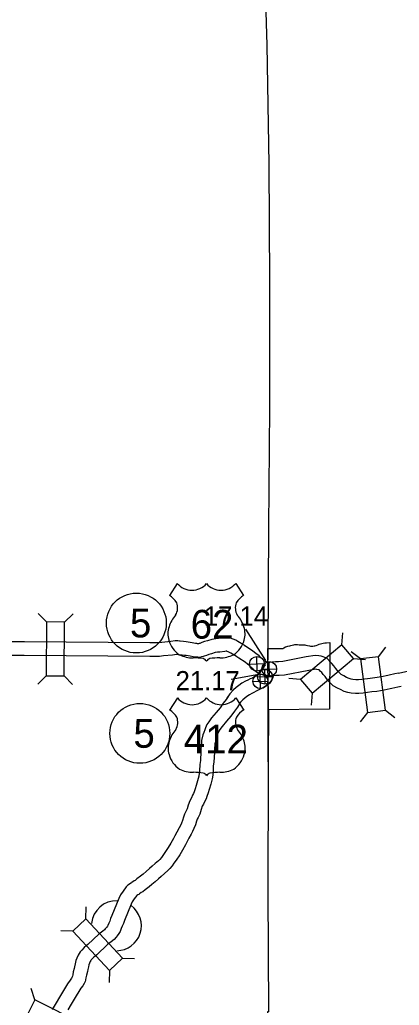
# Model space of a CAD drawing. Extents: x -939622 to -934245, y 1383184 to 1385301.
# Drawn here: x -935285.9 to -935260.8, y 1384237.7 to 1384302.9 of the extents above; entities that cross this region are included whole.
import ezdxf

# ---------------------------------------------------------------- set-up
doc = ezdxf.new("R2010")
doc.units = 0
for name, color, linetype in [('15', 7, 'Continuous'), ('2', 7, 'Continuous'), ('20', 7, 'Continuous'), ('24', 7, 'Continuous'), ('25', 7, 'Continuous'), ('26', 7, 'Continuous'), ('Level 13', 7, 'Continuous'), ('Level 15', 7, 'Continuous'), ('Level 2', 7, 'Continuous'), ('Level 20', 7, 'Continuous'), ('Level 22', 7, 'Continuous'), ('Level 26', 7, 'Continuous'), ('Level 27', 7, 'Continuous'), ('Level 6', 7, 'Continuous')]:
    doc.layers.add(name, color=color, linetype=linetype)

msp = doc.modelspace()

# ---------------------------------------------------------------- linework, layer by layer
at = {"layer": '15'}
for points in [[(-935271.148, 1384261.56), (-935271.524, 1384261.789), (-935271.66, 1384261.866), (-935271.827, 1384261.939), (-935271.996, 1384261.997), (-935272.158, 1384262.028), (-935272.356, 1384262.032), (-935272.499, 1384262.006), (-935272.801, 1384261.977), (-935272.978, 1384261.958), (-935273.225, 1384261.921), (-935273.527, 1384261.828), (-935273.713, 1384261.771), (-935273.892, 1384261.706), (-935274.039, 1384261.656), (-935274.072, 1384261.644), (-935274.118, 1384261.633), (-935274.145, 1384261.635), (-935274.188, 1384261.634), (-935274.236, 1384261.638), (-935274.312, 1384261.653), (-935274.532, 1384261.694), (-935274.67, 1384261.711), (-935274.789, 1384261.734), (-935274.937, 1384261.753), (-935275.103, 1384261.772), (-935275.329, 1384261.796), (-935275.368, 1384261.8), (-935275.473, 1384261.821), (-935275.652, 1384261.821), (-935275.944, 1384261.77), (-935276.529, 1384261.716), (-935276.741, 1384261.691), (-935276.998, 1384261.691), (-935277.33, 1384261.693), (-935285.627, 1384261.751), (-935287.113, 1384261.753)], [(-935269.336, 1384260.404), (-935269.469, 1384260.409), (-935269.56, 1384260.416), (-935269.578, 1384260.417), (-935269.677, 1384260.446), (-935269.689, 1384260.451), (-935269.775, 1384260.502), (-935269.829, 1384260.544), (-935269.894, 1384260.605), (-935270.011, 1384260.714), (-935270.114, 1384260.826), (-935270.318, 1384260.994), (-935270.531, 1384261.149), (-935270.951, 1384261.423), (-935271.123, 1384261.544)], [(-935271.615, 1384260.791), (-935271.981, 1384261.013), (-935272.065, 1384261.061), (-935272.154, 1384261.1), (-935272.228, 1384261.125), (-935272.254, 1384261.13), (-935272.283, 1384261.131), (-935272.373, 1384261.114), (-935272.712, 1384261.081), (-935272.865, 1384261.065), (-935273.024, 1384261.041), (-935273.263, 1384260.968), (-935273.428, 1384260.917), (-935273.593, 1384260.857), (-935273.738, 1384260.808), (-935273.811, 1384260.781), (-935273.917, 1384260.756), (-935274.038, 1384260.723), (-935274.169, 1384260.734), (-935274.216, 1384260.733), (-935274.361, 1384260.746), (-935274.478, 1384260.768), (-935274.669, 1384260.804), (-935274.809, 1384260.821), (-935274.931, 1384260.845), (-935275.048, 1384260.86), (-935275.202, 1384260.878), (-935275.428, 1384260.901), (-935275.509, 1384260.911), (-935275.562, 1384260.921), (-935275.574, 1384260.921), (-935275.826, 1384260.877), (-935276.433, 1384260.821), (-935276.687, 1384260.791), (-935277.001, 1384260.791), (-935277.336, 1384260.793), (-935285.631, 1384260.851), (-935287.129, 1384260.853)], [(-935270.126, 1384259.664), (-935270.28, 1384259.756), (-935270.413, 1384259.857), (-935270.512, 1384259.95), (-935270.649, 1384260.08), (-935270.734, 1384260.171), (-935270.869, 1384260.282), (-935271.042, 1384260.407), (-935271.455, 1384260.678), (-935271.639, 1384260.807)], [(-935269.692, 1384260.248), (-935269.875, 1384260.035), (-935269.991, 1384259.865), (-935270.037, 1384259.732), (-935270.074, 1384259.648), (-935270.08, 1384259.637), (-935270.081, 1384259.637), (-935270.169, 1384259.581), (-935270.273, 1384259.514), (-935270.451, 1384259.419), (-935270.557, 1384259.363), (-935270.694, 1384259.304), (-935270.858, 1384259.221), (-935271.014, 1384259.148), (-935271.243, 1384259.015), (-935271.456, 1384258.864), (-935271.622, 1384258.734), (-935271.797, 1384258.588), (-935272.054, 1384258.326), (-935272.296, 1384257.945), (-935272.476, 1384257.692), (-935272.69, 1384257.391), (-935272.95, 1384257.085)], [(-935269.541, 1384258.917), (-935269.564, 1384258.9), (-935269.684, 1384258.822), (-935269.819, 1384258.737), (-935270.03, 1384258.624), (-935270.168, 1384258.551), (-935270.312, 1384258.488), (-935270.465, 1384258.412), (-935270.596, 1384258.35), (-935270.755, 1384258.258), (-935270.918, 1384258.142), (-935271.056, 1384258.034), (-935271.186, 1384257.926), (-935271.345, 1384257.763), (-935271.548, 1384257.443), (-935271.742, 1384257.171), (-935271.979, 1384256.837), (-935272.265, 1384256.501)], [(-935272.955, 1384257.079), (-935273.25, 1384256.72), (-935273.439, 1384256.475), (-935273.559, 1384256.291), (-935273.657, 1384256.074), (-935273.705, 1384255.938), (-935273.759, 1384255.763), (-935273.82, 1384255.612), (-935273.913, 1384255.224), (-935273.925, 1384255.09), (-935273.952, 1384254.682), (-935273.962, 1384254.512), (-935273.993, 1384253.903), (-935274.036, 1384253.637), (-935274.051, 1384253.231), (-935274.068, 1384253.07), (-935274.104, 1384252.874), (-935274.179, 1384252.56), (-935274.264, 1384252.256), (-935274.334, 1384252.04), (-935274.405, 1384251.829), (-935274.443, 1384251.728), (-935274.503, 1384251.61), (-935274.586, 1384251.435), (-935274.693, 1384251.243), (-935274.792, 1384250.95), (-935274.871, 1384250.707), (-935274.954, 1384250.539), (-935275.038, 1384250.363), (-935275.108, 1384250.165), (-935275.177, 1384249.936), (-935275.243, 1384249.768), (-935275.312, 1384249.617), (-935275.399, 1384249.46), (-935275.544, 1384249.177), (-935275.674, 1384248.934), (-935275.769, 1384248.752), (-935275.944, 1384248.432), (-935276.115, 1384248.154), (-935276.337, 1384247.83), (-935276.472, 1384247.629), (-935276.57, 1384247.497), (-935276.681, 1384247.366), (-935276.764, 1384247.277), (-935276.97, 1384247.099), (-935277.175, 1384246.914), (-935277.356, 1384246.761), (-935277.582, 1384246.559), (-935277.78, 1384246.383), (-935277.94, 1384246.25), (-935278.185, 1384246.071), (-935278.301, 1384245.979), (-935278.373, 1384245.938), (-935278.529, 1384245.831), (-935278.543, 1384245.82), (-935278.586, 1384245.799), (-935278.754, 1384245.684), (-935278.808, 1384245.636), (-935278.892, 1384245.547), (-935279.098, 1384245.271), (-935279.264, 1384245.014), (-935279.39, 1384244.783), (-935279.84, 1384243.659), (-935279.923, 1384243.451), (-935279.986, 1384243.282), (-935280.045, 1384243.149), (-935280.111, 1384242.992), (-935280.133, 1384242.953), (-935280.203, 1384242.862), (-935280.277, 1384242.768), (-935280.328, 1384242.703), (-935280.434, 1384242.622), (-935280.704, 1384242.417), (-935281.422, 1384241.746), (-935281.529, 1384241.665), (-935281.67, 1384241.534), (-935281.826, 1384241.371), (-935281.936, 1384241.249), (-935281.999, 1384241.143), (-935282.065, 1384241.031), (-935282.156, 1384240.835), (-935282.217, 1384240.669), (-935282.268, 1384240.466), (-935282.311, 1384240.259), (-935282.329, 1384240.154), (-935282.392, 1384239.921), (-935282.431, 1384239.724), (-935282.455, 1384239.631), (-935282.461, 1384239.606), (-935282.467, 1384239.585), (-935282.484, 1384239.544), (-935282.502, 1384239.51), (-935282.608, 1384239.384), (-935282.78, 1384239.124), (-935282.976, 1384238.809), (-935283.298, 1384238.252), (-935283.529, 1384237.881), (-935283.791, 1384237.432)], [(-935272.26, 1384256.507), (-935272.546, 1384256.16), (-935272.704, 1384255.955), (-935272.767, 1384255.858), (-935272.821, 1384255.738), (-935272.85, 1384255.655), (-935272.911, 1384255.46), (-935272.961, 1384255.337), (-935273.022, 1384255.077), (-935273.028, 1384255.018), (-935273.054, 1384254.625), (-935273.064, 1384254.463), (-935273.096, 1384253.808), (-935273.139, 1384253.548), (-935273.153, 1384253.165), (-935273.177, 1384252.94), (-935273.224, 1384252.688), (-935273.308, 1384252.336), (-935273.402, 1384251.997), (-935273.479, 1384251.758), (-935273.557, 1384251.525), (-935273.619, 1384251.364), (-935273.695, 1384251.213), (-935273.786, 1384251.022), (-935273.867, 1384250.877), (-935273.938, 1384250.667), (-935274.035, 1384250.368), (-935274.144, 1384250.146), (-935274.206, 1384250.017), (-935274.252, 1384249.886), (-935274.325, 1384249.642), (-935274.415, 1384249.414), (-935274.508, 1384249.211), (-935274.604, 1384249.038), (-935274.747, 1384248.759), (-935274.878, 1384248.513), (-935274.976, 1384248.327), (-935275.165, 1384247.981), (-935275.36, 1384247.664), (-935275.592, 1384247.325), (-935275.738, 1384247.108), (-935275.864, 1384246.938), (-935276.008, 1384246.767), (-935276.14, 1384246.627), (-935276.373, 1384246.425), (-935276.583, 1384246.236), (-935276.765, 1384246.082), (-935276.983, 1384245.887), (-935277.193, 1384245.701), (-935277.385, 1384245.54), (-935277.639, 1384245.355), (-935277.798, 1384245.228), (-935277.897, 1384245.173), (-935278.006, 1384245.098), (-935278.068, 1384245.052), (-935278.126, 1384245.022), (-935278.191, 1384244.979), (-935278.201, 1384244.968), (-935278.358, 1384244.757), (-935278.49, 1384244.554), (-935278.574, 1384244.399), (-935279.004, 1384243.326), (-935279.083, 1384243.126), (-935279.153, 1384242.942), (-935279.218, 1384242.794), (-935279.303, 1384242.591), (-935279.383, 1384242.453), (-935279.492, 1384242.31), (-935279.568, 1384242.213), (-935279.69, 1384242.057), (-935279.89, 1384241.905), (-935280.124, 1384241.728), (-935280.842, 1384241.055), (-935280.951, 1384240.973), (-935281.038, 1384240.893), (-935281.167, 1384240.758), (-935281.208, 1384240.713), (-935281.225, 1384240.685), (-935281.267, 1384240.613), (-935281.323, 1384240.491), (-935281.356, 1384240.402), (-935281.39, 1384240.266), (-935281.426, 1384240.092), (-935281.449, 1384239.96), (-935281.515, 1384239.715), (-935281.553, 1384239.525), (-935281.583, 1384239.405), (-935281.593, 1384239.37), (-935281.614, 1384239.293), (-935281.67, 1384239.158), (-935281.753, 1384239.002), (-935281.885, 1384238.844), (-935282.023, 1384238.637), (-935282.204, 1384238.346), (-935282.526, 1384237.788), (-935282.758, 1384237.417)]]:
    msp.add_lwpolyline(points, dxfattribs=at)
at = {"layer": '2'}
for points in [[(-935269.698, 1384304.156), (-935269.597, 1384301.217), (-935269.473, 1384293.354), (-935269.434, 1384285.559), (-935269.42, 1384277.23), (-935269.49, 1384269.29), (-935269.53, 1384261.293), (-935269.528, 1384261.077), (-935269.526, 1384260.56)], [(-935269.516, 1384258.799), (-935269.508, 1384257.246), (-935269.519, 1384253.237), (-935269.541, 1384245.249), (-935269.5, 1384237.29), (-935269.551, 1384237.286), (-935269.536, 1384235.856)]]:
    msp.add_lwpolyline(points, dxfattribs=at)
at = {"layer": '20'}
for p, q in [((-935284.156, 1384263.073), (-935284.712, 1384263.636)), ((-935282.968, 1384263.064), (-935282.404, 1384263.62)), ((-935284.181, 1384259.509), (-935284.745, 1384258.953)), ((-935282.993, 1384259.5), (-935282.437, 1384258.936)), ((-935281.566, 1384243.435), (-935281.54, 1384244.227)), ((-935282.433, 1384242.623), (-935283.225, 1384242.65)), ((-935279.131, 1384240.833), (-935278.339, 1384240.807)), ((-935279.998, 1384240.021), (-935280.024, 1384239.229)), ((-935284.93, 1384238.074), (-935285.179, 1384238.826))]:
    msp.add_line(p, q, dxfattribs=at)
for points in [[(-935282.993, 1384259.5), (-935282.968, 1384263.064), (-935284.156, 1384263.073), (-935284.181, 1384259.509)], [(-935279.131, 1384240.833), (-935281.566, 1384243.435), (-935282.433, 1384242.623), (-935279.998, 1384240.021)], [(-935281.748, 1384236.47), (-935284.93, 1384238.074), (-935285.465, 1384237.013), (-935282.282, 1384235.409)]]:
    msp.add_lwpolyline(points, close=True, dxfattribs=at)
at = {"layer": '24'}
for start, end in [(88.18579, 174.57186), (270.78481, 53.88065)]:
    msp.add_arc((-935279.543, 1384242.976), 1.65, start, end, dxfattribs=at)
at = {"layer": '25'}
for p, q in [((-935271.019, 1384262.606), (-935269.694, 1384260.529)), ((-935271.952, 1384259.295), (-935270.131, 1384259.627))]:
    msp.add_line(p, q, dxfattribs=at)
at = {"layer": '26'}
for p, q in [((-935270.243, 1384259.814), (-935270.265, 1384260.791)), ((-935270.742, 1384260.291), (-935269.766, 1384260.314)), ((-935269.716, 1384258.957), (-935269.739, 1384259.933)), ((-935270.216, 1384259.434), (-935269.239, 1384259.456))]:
    msp.add_line(p, q, dxfattribs=at)
for centre in [(-935270.254, 1384260.303), (-935269.727, 1384259.445)]:
    msp.add_circle(centre, 0.488, dxfattribs=at)
at = {"layer": 'Level 13'}
msp.add_lwpolyline([(-935269.517, 1384253.824), (-935269.508, 1384257.246), (-935269.515, 1384258.573), (-935269.527, 1384260.802), (-935269.53, 1384261.293), (-935269.534, 1384261.308)], dxfattribs=at)
at = {"layer": 'Level 15'}
for points in [[(-935269.336, 1384260.404), (-935269.469, 1384260.409), (-935269.56, 1384260.416), (-935269.578, 1384260.417), (-935269.677, 1384260.446), (-935269.689, 1384260.451), (-935269.775, 1384260.502), (-935269.829, 1384260.544), (-935269.894, 1384260.605), (-935270.011, 1384260.714), (-935270.114, 1384260.826), (-935270.318, 1384260.994), (-935270.531, 1384261.149), (-935270.951, 1384261.423), (-935271.031, 1384261.48)], [(-935269.366, 1384259.505), (-935269.52, 1384259.51), (-935269.634, 1384259.519), (-935269.743, 1384259.528), (-935269.969, 1384259.593), (-935270.089, 1384259.642), (-935270.28, 1384259.756), (-935270.413, 1384259.857), (-935270.512, 1384259.95), (-935270.649, 1384260.08), (-935270.734, 1384260.171), (-935270.869, 1384260.282), (-935271.042, 1384260.407), (-935271.455, 1384260.678), (-935271.639, 1384260.807)], [(-935260.892, 1384259.68), (-935261.133, 1384259.631), (-935261.523, 1384259.546), (-935261.608, 1384259.531), (-935262.011, 1384259.453), (-935262.461, 1384259.373), (-935262.775, 1384259.332), (-935263.326, 1384259.26), (-935263.544, 1384259.245), (-935263.712, 1384259.247), (-935263.913, 1384259.26), (-935264.017, 1384259.279), (-935264.15, 1384259.323), (-935264.339, 1384259.409), (-935264.517, 1384259.499), (-935264.682, 1384259.59), (-935264.796, 1384259.696), (-935264.871, 1384259.767), (-935265.029, 1384259.993), (-935265.172, 1384260.172), (-935265.303, 1384260.328), (-935265.417, 1384260.444), (-935265.489, 1384260.52), (-935265.634, 1384260.669), (-935265.759, 1384260.714), (-935265.869, 1384260.772), (-935266.009, 1384260.799), (-935266.159, 1384260.829), (-935266.395, 1384260.854), (-935266.993, 1384260.757), (-935268.544, 1384260.451), (-935268.832, 1384260.43), (-935269.019, 1384260.425), (-935269.277, 1384260.416), (-935269.404, 1384260.401)], [(-935260.713, 1384258.798), (-935260.947, 1384258.75), (-935261.332, 1384258.666), (-935261.441, 1384258.646), (-935261.847, 1384258.568), (-935262.326, 1384258.483), (-935262.659, 1384258.44), (-935263.236, 1384258.364), (-935263.516, 1384258.345), (-935263.745, 1384258.347), (-935264.023, 1384258.365), (-935264.239, 1384258.404), (-935264.479, 1384258.483), (-935264.729, 1384258.598), (-935264.937, 1384258.703), (-935265.213, 1384258.855), (-935265.413, 1384259.04), (-935265.557, 1384259.178), (-935265.75, 1384259.454), (-935265.869, 1384259.603), (-935265.968, 1384259.721), (-935266.066, 1384259.82), (-935266.138, 1384259.896), (-935266.17, 1384259.914), (-935266.18, 1384259.916), (-935266.294, 1384259.938), (-935266.371, 1384259.946), (-935266.834, 1384259.871), (-935268.424, 1384259.557), (-935268.789, 1384259.53), (-935268.993, 1384259.526), (-935269.208, 1384259.518), (-935269.297, 1384259.508)], [(-935260.892, 1384259.68), (-935259.429, 1384260.021)], [(-935270.122, 1384259.611), (-935270.169, 1384259.581), (-935270.273, 1384259.514), (-935270.451, 1384259.419), (-935270.557, 1384259.363), (-935270.694, 1384259.304), (-935270.858, 1384259.221), (-935271.014, 1384259.148), (-935271.243, 1384259.015), (-935271.456, 1384258.864), (-935271.622, 1384258.734), (-935271.797, 1384258.588), (-935272.054, 1384258.326), (-935272.238, 1384258.036)], [(-935269.154, 1384259.493), (-935269.16, 1384259.486), (-935269.18, 1384259.457), (-935269.198, 1384259.403), (-935269.273, 1384259.234), (-935269.397, 1384259.027), (-935269.564, 1384258.9), (-935269.684, 1384258.822), (-935269.819, 1384258.737), (-935270.03, 1384258.624), (-935270.168, 1384258.551), (-935270.312, 1384258.488), (-935270.465, 1384258.412), (-935270.596, 1384258.35), (-935270.755, 1384258.258), (-935270.918, 1384258.142), (-935271.056, 1384258.034), (-935271.186, 1384257.926), (-935271.21, 1384257.901)]]:
    msp.add_lwpolyline(points, dxfattribs=at)
at = {"layer": 'Level 2'}
for points in [[(-935269.698, 1384304.156), (-935269.597, 1384301.217), (-935269.473, 1384293.354), (-935269.434, 1384285.559), (-935269.42, 1384277.23), (-935269.49, 1384269.29), (-935269.53, 1384261.293), (-935269.528, 1384261.077), (-935269.527, 1384260.802)], [(-935269.515, 1384258.573), (-935269.508, 1384257.246), (-935269.519, 1384253.237), (-935269.541, 1384245.249), (-935269.5, 1384237.29), (-935269.551, 1384237.286), (-935269.536, 1384235.856)]]:
    msp.add_lwpolyline(points, dxfattribs=at)
at = {"layer": 'Level 20'}
for p, q in [((-935264.637, 1384261.564), (-935264.568, 1384262.353)), ((-935264.637, 1384261.564), (-935267.367, 1384259.273)), ((-935263.873, 1384260.654), (-935264.637, 1384261.564)), ((-935262.221, 1384260.775), (-935261.737, 1384261.402)), ((-935266.603, 1384258.363), (-935263.873, 1384260.654)), ((-935263.399, 1384260.623), (-935264.026, 1384261.107)), ((-935263.873, 1384260.654), (-935263.084, 1384260.586)), ((-935262.221, 1384260.775), (-935263.399, 1384260.623)), ((-935263.399, 1384260.623), (-935262.943, 1384257.088)), ((-935261.765, 1384257.24), (-935262.221, 1384260.775)), ((-935267.367, 1384259.273), (-935268.156, 1384259.342)), ((-935267.367, 1384259.273), (-935266.603, 1384258.363)), ((-935266.603, 1384258.363), (-935266.672, 1384257.574)), ((-935262.943, 1384257.088), (-935261.765, 1384257.24)), ((-935261.765, 1384257.24), (-935261.138, 1384256.756)), ((-935262.943, 1384257.088), (-935263.427, 1384256.461))]:
    msp.add_line(p, q, dxfattribs=at)
at = {"layer": 'Level 22'}
for p, q in [((-935275.52, 1384265.621), (-935276.039, 1384264.818)), ((-935271.659, 1384265.621), (-935271.14, 1384264.818)), ((-935275.509, 1384258.052), (-935276.029, 1384257.248)), ((-935271.649, 1384258.052), (-935271.129, 1384257.248))]:
    msp.add_line(p, q, dxfattribs=at)
for centre, radius, start, end in [((-935274.553, 1384266.435), 1.264, 220.07504, 319.67012), ((-935272.626, 1384266.435), 1.264, 220.32988, 319.92496), ((-935276.718, 1384263.652), 1.349, 30.7809, 59.98827), ((-935270.462, 1384263.652), 1.349, 120.01173, 149.2191), ((-935276.421, 1384264.008), 0.925, 328.81046, 21.21077), ((-935270.759, 1384264.008), 0.925, 158.78923, 211.18954), ((-935274.003, 1384262.112), 2.157, 138.95648, 162.69135), ((-935273.177, 1384262.112), 2.157, 17.30865, 41.04352), ((-935274.715, 1384262.289), 1.426, 160.95764, 197.38186), ((-935272.465, 1384262.289), 1.426, 342.61814, 19.04236), ((-935274.483, 1384262.293), 1.65, 195.10743, 237.13119), ((-935272.697, 1384262.293), 1.65, 302.86881, 344.89257), ((-935274.452, 1384262.813), 2.118, 244.07708, 269.57785), ((-935274.403, 1384256.815), 3.88, 81.19416, 90.95387), ((-935273.918, 1384260.294), 0.372, 28.03422, 72.98637), ((-935273.262, 1384260.294), 0.372, 107.01363, 151.96578), ((-935272.776, 1384256.815), 3.88, 89.04613, 98.80584), ((-935272.727, 1384262.813), 2.118, 270.42215, 295.92292), ((-935274.542, 1384258.865), 1.264, 220.07504, 319.67012), ((-935272.616, 1384258.865), 1.264, 220.32988, 319.92496), ((-935276.707, 1384256.083), 1.349, 30.7809, 59.98827), ((-935270.451, 1384256.083), 1.349, 120.01173, 149.2191), ((-935276.41, 1384256.439), 0.925, 328.81046, 21.21077), ((-935270.748, 1384256.439), 0.925, 158.78923, 211.18954), ((-935273.992, 1384254.543), 2.157, 138.95648, 162.69135), ((-935273.166, 1384254.543), 2.157, 17.30865, 41.04352), ((-935274.704, 1384254.72), 1.426, 160.95764, 197.38186), ((-935272.454, 1384254.72), 1.426, 342.61814, 19.04236), ((-935274.472, 1384254.724), 1.65, 195.10743, 237.13119), ((-935272.686, 1384254.724), 1.65, 302.86881, 344.89257), ((-935274.441, 1384255.243), 2.118, 244.07708, 269.57785), ((-935272.717, 1384255.243), 2.118, 270.42215, 295.92292), ((-935274.392, 1384249.246), 3.88, 81.19416, 90.95387), ((-935273.907, 1384252.724), 0.372, 28.03422, 72.98637), ((-935273.251, 1384252.724), 0.372, 107.01363, 151.96578), ((-935272.766, 1384249.246), 3.88, 89.04613, 98.80584)]:
    msp.add_arc(centre, radius, start, end, dxfattribs=at)
at = {"layer": 'Level 26'}
for p, q in [((-935269.93, 1384259.944), (-935268.953, 1384259.967)), ((-935269.43, 1384259.467), (-935269.453, 1384260.443)), ((-935270.019, 1384258.662), (-935270.042, 1384259.639)), ((-935270.519, 1384259.139), (-935269.542, 1384259.162))]:
    msp.add_line(p, q, dxfattribs=at)
for centre in [(-935269.441, 1384259.955), (-935270.031, 1384259.15)]:
    msp.add_circle(centre, 0.488, dxfattribs=at)
at = {"layer": 'Level 27'}
for centre in [(-935278.223, 1384263.002), (-935277.994, 1384255.701)]:
    msp.add_circle(centre, 1.98, dxfattribs=at)
at = {"layer": 'Level 6'}
for points in [[(-935269.534, 1384261.308), (-935269.501, 1384261.308)], [(-935269.501, 1384261.308), (-935268.543, 1384261.315)], [(-935268.543, 1384261.315), (-935268.532, 1384261.326), (-935268.476, 1384261.368), (-935268.365, 1384261.421), (-935268.277, 1384261.447), (-935268.204, 1384261.467), (-935268.091, 1384261.492), (-935268.019, 1384261.507), (-935267.92, 1384261.534), (-935267.823, 1384261.56), (-935267.742, 1384261.573), (-935267.579, 1384261.577), (-935267.471, 1384261.57), (-935267.379, 1384261.567), (-935267.273, 1384261.565), (-935267.187, 1384261.559), (-935267.097, 1384261.551), (-935267.03, 1384261.54), (-935266.913, 1384261.521), (-935266.784, 1384261.492), (-935266.725, 1384261.48), (-935266.662, 1384261.472), (-935266.612, 1384261.47), (-935266.555, 1384261.474), (-935266.477, 1384261.484), (-935266.423, 1384261.494), (-935266.343, 1384261.518), (-935266.235, 1384261.56), (-935266.191, 1384261.579), (-935266.14, 1384261.604), (-935266.064, 1384261.631), (-935265.967, 1384261.655), (-935265.867, 1384261.672), (-935265.774, 1384261.684), (-935265.665, 1384261.696), (-935265.447, 1384261.714), (-935265.452, 1384257.296), (-935269.491, 1384257.253)], [(-935269.491, 1384257.253), (-935269.517, 1384253.824)]]:
    msp.add_lwpolyline(points, dxfattribs=at)

# ---------------------------------------------------------------- texts
at = {"layer": '25'}
for s, p in [('17.14', (-935273.764, 1384262.829)), ('21.17', (-935275.63, 1384258.555))]:
    msp.add_text(s, height=1.2672, dxfattribs=at).set_placement(p)
at = {"layer": 'Level 22'}
for s, p in [('62', (-935274.634, 1384261.971)), ('412', (-935275.089, 1384254.374))]:
    msp.add_text(s, height=1.9008, dxfattribs=at).set_placement(p)
at = {"layer": 'Level 27'}
for p in [(-935278.649, 1384262.052), (-935278.419, 1384254.75)]:
    msp.add_text('5', height=1.901, dxfattribs=at).set_placement(p)

doc.saveas('drawing.dxf')
